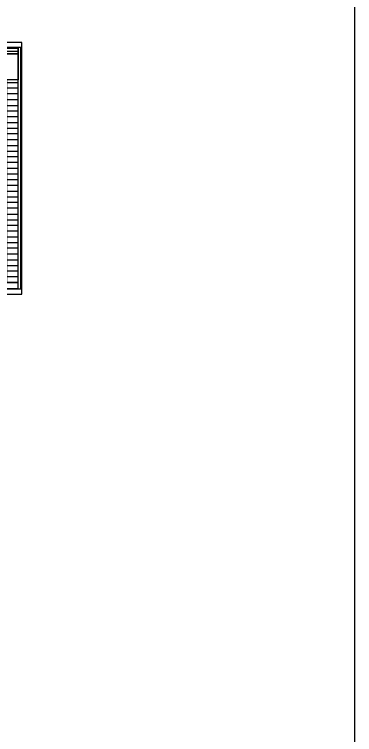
# Model space of a CAD drawing. Extents: x 2345490 to 2436403, y 465165 to 573888.
# Drawn here: x 2395801 to 2397289, y 513161 to 516310 of the extents above; entities that cross this region are included whole.
import ezdxf

# ---------------------------------------------------------------- set-up
doc = ezdxf.new("R2010")
doc.units = 0
for name, color, linetype in [('Old_Level_1', 7, 'Continuous'), ('Old_Level_18', 7, 'Continuous'), ('Old_Level_40', 7, 'Continuous'), ('Old_Level_41', 7, 'Continuous'), ('Old_Level_42', 7, 'Continuous'), ('Old_Level_50', 7, 'Continuous'), ('Old_Level_51', 7, 'Continuous'), ('Old_Level_52', 7, 'Continuous'), ('Old_Level_53', 7, 'Continuous')]:
    doc.layers.add(name, color=color, linetype=linetype)

msp = doc.modelspace()

# ---------------------------------------------------------------- linework, layer by layer
at = {"layer": 'Old_Level_1'}
for p, q in [((2397289.12925, 560115.574), (2397289.12925, 502326.5085)), ((2395829.29875, 516165.0765), (2395829.29875, 516165.0765))]:
    msp.add_line(p, q, dxfattribs=at)
at = {"layer": 'Old_Level_18'}
msp.add_lwpolyline([(2395816.79875, 516162.5265), (2394316.79875, 516162.5265), (2394316.79875, 515112.5265), (2395816.79875, 515112.5265)], close=True, dxfattribs=at)
at = {"layer": 'Old_Level_40'}
msp.add_line((2395616.74875, 516149.9765), (2395816.79875, 516149.9765), dxfattribs=at)
for points in [[(2395616.74875, 516162.5265), (2395816.79875, 516162.5265), (2395816.79875, 516137.4765), (2395616.74875, 516137.4765)], [(2395716.79875, 516137.4765), (2395816.79875, 516137.4765), (2395816.79875, 516024.9765), (2395716.79875, 516024.9765)]]:
    msp.add_lwpolyline(points, close=True, dxfattribs=at)
at = {"layer": 'Old_Level_41'}
msp.add_line((2395816.79875, 515137.5265), (2394316.79875, 515137.5265), dxfattribs=at)
for points in [[(2395616.74875, 516062.5265), (2394316.79875, 516062.5265), (2394316.79875, 516012.4765), (2395816.79875, 516012.4765)], [(2395816.79875, 515987.5265), (2394316.79875, 515987.5265), (2394316.79875, 516037.5265), (2395616.74875, 516037.5265)], [(2395816.79875, 515962.5265), (2394316.79875, 515962.5265), (2394316.79875, 515912.5265), (2395816.79875, 515912.5265)], [(2395816.79875, 515887.5265), (2394316.79875, 515887.5265), (2394316.79875, 515937.5265), (2395816.79875, 515937.5265)], [(2395816.79875, 515862.5265), (2394316.79875, 515862.5265), (2394316.79875, 515812.5265), (2395816.79875, 515812.5265)], [(2395816.79875, 515762.5265), (2394316.79875, 515762.5265), (2394316.79875, 515712.5265), (2395816.79875, 515712.5265)], [(2395816.79875, 515662.5265), (2394316.79875, 515662.5265), (2394316.79875, 515612.5265), (2395816.79875, 515612.5265)], [(2395816.79875, 515562.5265), (2394316.79875, 515562.5265), (2394316.79875, 515512.5265), (2395816.79875, 515512.5265)], [(2395816.79875, 515487.5265), (2394316.79875, 515487.5265), (2394316.79875, 515537.5265), (2395816.79875, 515537.5265)], [(2395816.79875, 515462.5265), (2394316.79875, 515462.5265), (2394316.79875, 515412.5265), (2395816.79875, 515412.5265)], [(2395816.79875, 515387.5265), (2394316.79875, 515387.5265), (2394316.79875, 515437.5265), (2395816.79875, 515437.5265)], [(2395816.79875, 515362.5265), (2394316.79875, 515362.5265), (2394316.79875, 515312.5265), (2395816.79875, 515312.5265)], [(2395816.79875, 515262.5265), (2394316.79875, 515262.5265), (2394316.79875, 515212.5265), (2395816.79875, 515212.5265)], [(2395816.79875, 515187.5265), (2394316.79875, 515187.5265), (2394316.79875, 515237.5265), (2395816.79875, 515237.5265)], [(2395816.79875, 515162.5265), (2394316.79875, 515162.5265)]]:
    msp.add_lwpolyline(points, dxfattribs=at)
at = {"layer": 'Old_Level_42'}
for points in [[(2395766.79875, 516024.9765), (2395766.79875, 515137.5265), (2395816.79875, 515137.5265)], [(2395816.79875, 515787.5265), (2394316.79875, 515787.5265), (2394316.79875, 515837.5265), (2395816.79875, 515837.5265)], [(2395816.79875, 515687.5265), (2394316.79875, 515687.5265), (2394316.79875, 515737.5265), (2395816.79875, 515737.5265)], [(2395816.79875, 515587.5265), (2394316.79875, 515587.5265), (2394316.79875, 515637.5265), (2395816.79875, 515637.5265)], [(2395816.79875, 515287.5265), (2394316.79875, 515287.5265), (2394316.79875, 515337.5265), (2395816.79875, 515337.5265)]]:
    msp.add_lwpolyline(points, dxfattribs=at)
at = {"layer": 'Old_Level_50'}
msp.add_line((2395833.79875, 516187.5265), (2395833.79875, 516187.5265), dxfattribs=at)
msp.add_lwpolyline([(2395829.29875, 516165.0765), (2394162.79875, 516165.0765), (2394162.79875, 515109.9765), (2395829.29875, 515109.9765)], close=True, dxfattribs=at)
at = {"layer": 'Old_Level_51'}
msp.add_lwpolyline([(2395833.79875, 516187.5265), (2394149.79875, 516187.5265), (2394149.79875, 515087.5265), (2395833.79875, 515087.5265)], close=True, dxfattribs=at)
at = {"layer": 'Old_Level_52'}
msp.add_line((2395829.29875, 516165.0765), (2395829.29875, 516165.0765), dxfattribs=at)
at = {"layer": 'Old_Level_53'}
msp.add_line((2395829.29875, 516165.0765), (2395829.29875, 516165.0765), dxfattribs=at)

doc.saveas('drawing.dxf')
